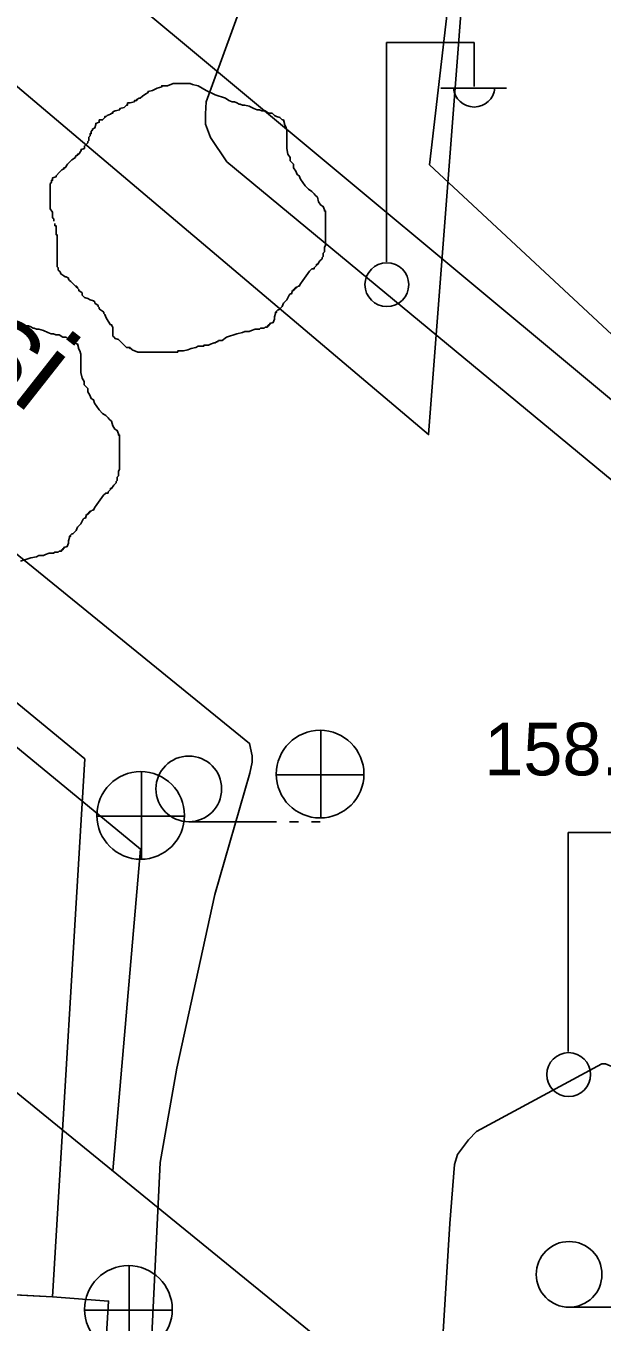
# Model space of a CAD drawing. Extents: x 419101 to 420177, y 4451541 to 4452254.
# Drawn here: x 420104.22 to 420117.37, y 4451733.05 to 4451762.63 of the extents above; entities that cross this region are included whole.
import ezdxf

# ---------------------------------------------------------------- set-up
doc = ezdxf.new("R2010")
doc.units = 0
for name, color, linetype in [('3_HALİHAZIR', 7, 'Continuous'), ('Level 10', 7, 'Continuous'), ('Level 27', 7, 'Continuous'), ('Level 3', 7, 'Continuous'), ('Level 60', 7, 'Continuous'), ('Level 9', 7, 'Continuous')]:
    doc.layers.add(name, color=color, linetype=linetype)

msp = doc.modelspace()

# ---------------------------------------------------------------- linework, layer by layer
at = {"layer": '3_HALİHAZIR'}
for p, q in [((420112.445, 4451757.253), (420112.445, 4451762.253)), ((420112.445, 4451762.253), (420114.445, 4451762.253)), ((420114.445, 4451761.253), (420114.445, 4451762.253)), ((420113.685, 4451761.213), (420115.185, 4451761.213)), ((420110.948, 4451744.548), (420110.948, 4451746.548)), ((420106.856, 4451743.605), (420106.856, 4451745.605)), ((420109.928, 4451745.538), (420111.928, 4451745.538)), ((420105.836, 4451744.595), (420107.836, 4451744.595)), ((420107.937, 4451744.469), (420109.937, 4451744.469)), ((420110.237, 4451744.469), (420110.437, 4451744.469)), ((420110.737, 4451744.469), (420110.937, 4451744.469)), ((420116.594, 4451739.223), (420116.594, 4451744.223)), ((420116.594, 4451744.223), (420118.594, 4451744.223)), ((420106.575, 4451732.331), (420106.575, 4451734.331)), ((420116.614, 4451733.388), (420118.614, 4451733.388)), ((420105.555, 4451733.321), (420107.555, 4451733.321))]:
    msp.add_line(p, q, dxfattribs=at)
for points in [[(420109.332, 4451745.581), (420109.384, 4451745.829), (420109.386, 4451745.972), (420109.324, 4451746.258), (420071.992, 4451776.643)], [(420110.12, 4451765.807), (420108.331, 4451760.904), (420108.315, 4451760.629), (420108.318, 4451760.39), (420108.436, 4451760.085), (420108.805, 4451759.536), (420120.013, 4451750.256), (420125.379, 4451745.912), (420138.891, 4451734.039), (420147.861, 4451726.428)], [(420100.444, 4451650.786), (420102.842, 4451680.747), (420106.087, 4451711.948), (420107.283, 4451736.689), (420107.664, 4451738.848), (420108.535, 4451742.808), (420109.332, 4451745.581)], [(420113.89, 4451735.297), (420113.999, 4451736.645), (420114.069, 4451736.876), (420114.317, 4451737.206), (420114.498, 4451737.4), (420117.363, 4451738.945), (420117.443, 4451738.947), (420117.695, 4451738.838), (420121.057, 4451735.492), (420133.942, 4451724.608), (420145.835, 4451715.124), (420164.2, 4451700.283), (420167.43, 4451697.892)], [(420113.415, 4451726.528), (420113.72, 4451732.459), (420113.89, 4451735.297)]]:
    msp.add_lwpolyline(points, dxfattribs=at)
for points in [[(420114.512, 4451768.775), (420126.623, 4451767.723), (420126.191, 4451759.698), (420121.848, 4451754.189), (420120.665, 4451752.729), (420113.43, 4451759.465)], [(420088.893, 4451741.291), (420090.3, 4451742.975), (420093.519, 4451746.829), (420094.77, 4451748.328), (420097.984, 4451752.144), (420105.566, 4451745.903), (420104.825, 4451733.623), (420099.832, 4451733.886), (420091.031, 4451734.487), (420091.286, 4451739.472)], [(420098.053, 4451723.576), (420099.042, 4451733.94), (420104.825, 4451733.623), (420106.109, 4451733.53), (420105.483, 4451723.188), (420103.947, 4451723.202), (420100.477, 4451723.455)]]:
    msp.add_lwpolyline(points, close=True, dxfattribs=at)
for centre, radius in [((420112.456, 4451756.729), 0.5), ((420110.933, 4451745.556), 1), ((420107.937, 4451745.219), 0.75), ((420106.84, 4451744.613), 1), ((420116.604, 4451738.699), 0.5), ((420116.614, 4451734.138), 0.75), ((420106.56, 4451733.339), 1)]:
    msp.add_circle(centre, radius, dxfattribs=at)
msp.add_arc((420114.446, 4451761.257), 0.474, 184.8384, 355.1464, dxfattribs=at)
at = {"layer": 'Level 10'}
msp.add_lwpolyline([(420167.583, 4451712.437), (420020.79, 4451834.748), (420040.807, 4451853.732), (420112.025, 4451837.916), (420168.799, 4451827.537)], dxfattribs=at)
at = {"layer": 'Level 27'}
msp.add_line((420061.199, 4451781.411), (420106.835, 4451743.846), dxfattribs=at)
msp.add_lwpolyline([(420106.835, 4451743.846), (420106.201, 4451736.501)], dxfattribs=at)
at = {"layer": 'Level 3'}
for points in [[(420104.856, 4451758.178), (420104.856, 4451758.204), (420104.856, 4451758.229), (420104.83, 4451758.255), (420104.83, 4451758.281), (420104.83, 4451758.307), (420104.83, 4451758.333), (420104.83, 4451758.359), (420104.83, 4451758.385), (420104.778, 4451758.463), (420104.778, 4451758.541), (420104.778, 4451758.567), (420104.778, 4451758.645), (420104.778, 4451758.723), (420104.778, 4451758.749), (420104.778, 4451758.775), (420104.778, 4451758.801), (420104.778, 4451758.827), (420104.778, 4451758.853), (420104.778, 4451758.879), (420104.778, 4451758.905), (420104.778, 4451758.931), (420104.778, 4451758.957), (420104.778, 4451759.035), (420104.804, 4451759.06), (420104.804, 4451759.086), (420104.804, 4451759.112), (420104.83, 4451759.112), (420104.83, 4451759.138), (420104.83, 4451759.164), (420104.908, 4451759.19), (420104.908, 4451759.216), (420104.986, 4451759.294), (420105.038, 4451759.346), (420105.089, 4451759.372), (420105.089, 4451759.398), (420105.115, 4451759.398), (420105.167, 4451759.476), (420105.219, 4451759.528), (420105.271, 4451759.58), (420105.349, 4451759.632), (420105.349, 4451759.658), (420105.401, 4451759.684), (420105.401, 4451759.71), (420105.427, 4451759.71), (420105.479, 4451759.788), (420105.479, 4451759.814), (420105.556, 4451759.84), (420105.556, 4451759.865), (420105.556, 4451759.891), (420105.608, 4451759.943), (420105.634, 4451759.969), (420105.634, 4451759.995), (420105.66, 4451760.021), (420105.66, 4451760.047), (420105.66, 4451760.073), (420105.66, 4451760.099), (420105.686, 4451760.125), (420105.686, 4451760.151), (420105.686, 4451760.177), (420105.712, 4451760.177), (420105.712, 4451760.203), (420105.712, 4451760.229), (420105.738, 4451760.255), (420105.738, 4451760.281), (420105.79, 4451760.307), (420105.816, 4451760.385), (420105.816, 4451760.411), (420105.894, 4451760.437), (420105.894, 4451760.463), (420105.894, 4451760.489), (420105.971, 4451760.489), (420106.023, 4451760.541), (420106.023, 4451760.567), (420106.049, 4451760.567), (420106.075, 4451760.593), (420106.153, 4451760.619), (420106.179, 4451760.645), (420106.205, 4451760.645), (420106.205, 4451760.671), (420106.257, 4451760.696), (420106.361, 4451760.722), (420106.361, 4451760.748), (420106.464, 4451760.774), (420106.516, 4451760.826), (420106.542, 4451760.826), (420106.542, 4451760.852), (420106.542, 4451760.878), (420106.594, 4451760.878), (420106.698, 4451760.904), (420106.698, 4451760.93), (420106.724, 4451760.93), (420106.75, 4451760.93), (420106.75, 4451760.956), (420106.802, 4451760.982), (420106.828, 4451760.982), (420106.879, 4451761.034), (420106.957, 4451761.086), (420107.009, 4451761.112), (420107.009, 4451761.138), (420107.113, 4451761.164)], [(420107.113, 4451761.164), (420107.217, 4451761.216), (420107.32, 4451761.242), (420107.32, 4451761.268), (420107.346, 4451761.268), (420107.372, 4451761.268), (420107.45, 4451761.268), (420107.58, 4451761.32), (420107.684, 4451761.32), (420107.761, 4451761.32), (420107.813, 4451761.32), (420107.891, 4451761.32), (420107.943, 4451761.32), (420107.969, 4451761.32), (420108.021, 4451761.294), (420108.151, 4451761.268), (420108.332, 4451761.164), (420108.54, 4451761.06), (420108.773, 4451760.982), (420108.851, 4451760.93), (420108.929, 4451760.904), (420108.981, 4451760.904), (420109.033, 4451760.878), (420109.084, 4451760.852), (420109.11, 4451760.852), (420109.162, 4451760.826), (420109.214, 4451760.826), (420109.318, 4451760.8), (420109.422, 4451760.748), (420109.499, 4451760.722), (420109.551, 4451760.722), (420109.603, 4451760.696), (420109.655, 4451760.696), (420109.681, 4451760.696), (420109.759, 4451760.645), (420109.837, 4451760.645), (420109.889, 4451760.593), (420109.94, 4451760.567), (420110.018, 4451760.541), (420110.07, 4451760.489), (420110.096, 4451760.489), (420110.122, 4451760.411), (420110.122, 4451760.385), (420110.148, 4451760.333), (420110.174, 4451760.255), (420110.174, 4451760.229), (420110.174, 4451760.151), (420110.174, 4451760.099), (420110.174, 4451760.021), (420110.174, 4451759.995), (420110.174, 4451759.917), (420110.174, 4451759.84), (420110.2, 4451759.71), (420110.252, 4451759.632), (420110.252, 4451759.554), (420110.33, 4451759.476), (420110.33, 4451759.398), (420110.381, 4451759.32), (420110.407, 4451759.242), (420110.459, 4451759.216), (420110.485, 4451759.138), (420110.537, 4451759.06), (420110.589, 4451758.983), (420110.667, 4451758.905), (420110.745, 4451758.853), (420110.796, 4451758.801), (420110.822, 4451758.775), (420110.874, 4451758.723), (420110.9, 4451758.619), (420110.952, 4451758.541), (420111.004, 4451758.515), (420111.03, 4451758.437), (420111.03, 4451758.411), (420111.056, 4451758.411), (420111.056, 4451758.385), (420111.056, 4451758.359), (420111.056, 4451758.307), (420111.056, 4451758.204), (420111.056, 4451758.152), (420111.056, 4451758.074), (420111.056, 4451757.996), (420111.056, 4451757.918), (420111.056, 4451757.84), (420111.056, 4451757.762), (420111.056, 4451757.71), (420111.056, 4451757.632), (420111.03, 4451757.58), (420111.03, 4451757.476), (420111.004, 4451757.45), (420111.004, 4451757.373), (420110.978, 4451757.347), (420110.978, 4451757.321), (420110.926, 4451757.269), (420110.874, 4451757.191), (420110.848, 4451757.191), (420110.848, 4451757.165), (420110.822, 4451757.139), (420110.796, 4451757.113), (420110.796, 4451757.087), (420110.771, 4451757.087), (420110.745, 4451757.087)], [(420106.802, 4451755.191), (420106.776, 4451755.191), (420106.646, 4451755.243), (420106.62, 4451755.269), (420106.594, 4451755.269), (420106.594, 4451755.295), (420106.516, 4451755.295), (420106.464, 4451755.347), (420106.387, 4451755.425), (420106.335, 4451755.477), (420106.257, 4451755.503), (420106.231, 4451755.529), (420106.205, 4451755.555), (420106.205, 4451755.581), (420106.205, 4451755.659), (420106.205, 4451755.737), (420106.205, 4451755.762), (420106.179, 4451755.788), (420106.179, 4451755.814), (420106.153, 4451755.814), (420106.101, 4451755.892), (420106.049, 4451755.97), (420106.023, 4451756.048), (420105.997, 4451756.074), (420105.997, 4451756.1), (420105.971, 4451756.126), (420105.92, 4451756.152), (420105.894, 4451756.178), (420105.894, 4451756.204), (420105.868, 4451756.23), (420105.868, 4451756.256), (420105.79, 4451756.308), (420105.79, 4451756.334), (420105.764, 4451756.36), (420105.686, 4451756.386), (420105.634, 4451756.412), (420105.556, 4451756.438), (420105.53, 4451756.464), (420105.505, 4451756.49), (420105.505, 4451756.516), (420105.505, 4451756.542), (420105.427, 4451756.593), (420105.427, 4451756.619), (420105.401, 4451756.645), (420105.401, 4451756.671), (420105.375, 4451756.671), (420105.375, 4451756.697), (420105.349, 4451756.697), (420105.323, 4451756.723), (420105.297, 4451756.749), (420105.271, 4451756.775), (420105.245, 4451756.801), (420105.219, 4451756.827), (420105.193, 4451756.853), (420105.193, 4451756.879), (420105.141, 4451756.905), (420105.115, 4451756.905), (420105.089, 4451756.931), (420105.038, 4451756.957), (420105.012, 4451756.983), (420105.012, 4451757.009), (420104.986, 4451757.035), (420104.96, 4451757.061), (420104.96, 4451757.087), (420104.96, 4451757.113), (420104.934, 4451757.139), (420104.934, 4451757.165), (420104.934, 4451757.191), (420104.934, 4451757.269), (420104.934, 4451757.321), (420104.934, 4451757.347), (420104.934, 4451757.373), (420104.934, 4451757.398), (420104.934, 4451757.424), (420104.934, 4451757.45), (420104.934, 4451757.476), (420104.934, 4451757.502), (420104.934, 4451757.528), (420104.934, 4451757.554), (420104.934, 4451757.58), (420104.934, 4451757.606), (420104.934, 4451757.632), (420104.934, 4451757.658), (420104.934, 4451757.684), (420104.934, 4451757.71), (420104.934, 4451757.736), (420104.934, 4451757.814), (420104.934, 4451757.84), (420104.934, 4451757.866), (420104.908, 4451757.866), (420104.908, 4451757.892), (420104.908, 4451757.918), (420104.908, 4451757.944), (420104.908, 4451757.97), (420104.908, 4451757.996), (420104.908, 4451758.022), (420104.908, 4451758.048), (420104.908, 4451758.074), (420104.882, 4451758.074), (420104.882, 4451758.1), (420104.882, 4451758.126)], [(420110.745, 4451757.087), (420110.693, 4451757.035), (420110.537, 4451756.827), (420110.485, 4451756.749), (420110.459, 4451756.697), (420110.433, 4451756.697), (420110.407, 4451756.671), (420110.381, 4451756.671), (420110.381, 4451756.645), (420110.355, 4451756.645), (420110.355, 4451756.619), (420110.33, 4451756.619), (420110.33, 4451756.593), (420110.304, 4451756.593), (420110.278, 4451756.516), (420110.252, 4451756.516), (420110.226, 4451756.49), (420110.174, 4451756.386), (420110.096, 4451756.308), (420110.07, 4451756.23), (420109.992, 4451756.152), (420109.966, 4451756.152), (420109.94, 4451756.126), (420109.94, 4451756.1), (420109.914, 4451756.1), (420109.914, 4451756.074), (420109.889, 4451755.996), (420109.889, 4451755.944), (420109.863, 4451755.866), (420109.785, 4451755.84), (420109.785, 4451755.814), (420109.759, 4451755.814), (420109.759, 4451755.788), (420109.733, 4451755.788), (420109.733, 4451755.762), (420109.707, 4451755.762), (420109.681, 4451755.762), (420109.655, 4451755.737), (420109.629, 4451755.737), (420109.603, 4451755.737), (420109.577, 4451755.737), (420109.551, 4451755.711), (420109.525, 4451755.711), (420109.499, 4451755.711), (420109.473, 4451755.711), (420109.448, 4451755.711), (420109.37, 4451755.685), (420109.318, 4451755.659), (420109.24, 4451755.659), (420109.214, 4451755.659), (420109.162, 4451755.633), (420109.033, 4451755.607), (420108.799, 4451755.529), (420108.695, 4451755.451), (420108.617, 4451755.451), (420108.592, 4451755.425), (420108.566, 4451755.425), (420108.54, 4451755.399), (420108.514, 4451755.399), (420108.436, 4451755.373), (420108.384, 4451755.347), (420108.358, 4451755.347), (420108.332, 4451755.347), (420108.306, 4451755.347), (420108.28, 4451755.347), (420108.28, 4451755.321), (420108.254, 4451755.321), (420108.228, 4451755.321), (420108.151, 4451755.321), (420108.099, 4451755.295), (420107.995, 4451755.269), (420107.917, 4451755.243), (420107.813, 4451755.217), (420107.761, 4451755.217), (420107.735, 4451755.217), (420107.71, 4451755.217), (420107.684, 4451755.217), (420107.684, 4451755.191), (420107.658, 4451755.191), (420107.632, 4451755.191), (420107.606, 4451755.191), (420107.58, 4451755.191), (420107.554, 4451755.191), (420107.528, 4451755.191), (420107.502, 4451755.191), (420107.476, 4451755.191), (420107.45, 4451755.191), (420107.372, 4451755.191), (420107.32, 4451755.191), (420107.243, 4451755.191), (420107.191, 4451755.191), (420107.165, 4451755.191), (420107.139, 4451755.191), (420107.087, 4451755.191), (420107.009, 4451755.191), (420106.983, 4451755.191), (420106.931, 4451755.191), (420106.905, 4451755.191), (420106.853, 4451755.191), (420106.828, 4451755.191), (420106.802, 4451755.191)], [(420104.152, 4451755.816), (420104.23, 4451755.79), (420104.282, 4451755.79), (420104.334, 4451755.764), (420104.385, 4451755.738), (420104.411, 4451755.738), (420104.463, 4451755.712), (420104.515, 4451755.712), (420104.619, 4451755.686), (420104.723, 4451755.634), (420104.8, 4451755.608), (420104.852, 4451755.608), (420104.904, 4451755.582), (420104.956, 4451755.582), (420104.982, 4451755.582), (420105.06, 4451755.531), (420105.138, 4451755.531), (420105.19, 4451755.479), (420105.241, 4451755.453), (420105.319, 4451755.427), (420105.371, 4451755.375), (420105.397, 4451755.375), (420105.423, 4451755.297), (420105.423, 4451755.271), (420105.449, 4451755.219), (420105.475, 4451755.141), (420105.475, 4451755.115), (420105.475, 4451755.037), (420105.475, 4451754.985), (420105.475, 4451754.907), (420105.475, 4451754.881), (420105.475, 4451754.803), (420105.475, 4451754.726), (420105.501, 4451754.596), (420105.553, 4451754.518), (420105.553, 4451754.44), (420105.631, 4451754.362), (420105.631, 4451754.284), (420105.682, 4451754.206), (420105.708, 4451754.128), (420105.76, 4451754.102), (420105.786, 4451754.024), (420105.838, 4451753.946), (420105.89, 4451753.869), (420105.968, 4451753.791), (420106.046, 4451753.739), (420106.097, 4451753.687), (420106.123, 4451753.661), (420106.175, 4451753.609), (420106.201, 4451753.505), (420106.253, 4451753.427), (420106.305, 4451753.401), (420106.331, 4451753.323), (420106.331, 4451753.297), (420106.357, 4451753.297), (420106.357, 4451753.271), (420106.357, 4451753.245), (420106.357, 4451753.193), (420106.357, 4451753.09), (420106.357, 4451753.038), (420106.357, 4451752.96), (420106.357, 4451752.882), (420106.357, 4451752.804), (420106.357, 4451752.726), (420106.357, 4451752.648), (420106.357, 4451752.596), (420106.357, 4451752.518), (420106.331, 4451752.466), (420106.331, 4451752.362), (420106.305, 4451752.336), (420106.305, 4451752.259), (420106.279, 4451752.233), (420106.279, 4451752.207), (420106.227, 4451752.155), (420106.175, 4451752.077), (420106.149, 4451752.077), (420106.149, 4451752.051), (420106.123, 4451752.025), (420106.097, 4451751.999), (420106.097, 4451751.973), (420106.072, 4451751.973), (420106.046, 4451751.973)], [(420106.046, 4451751.973), (420105.994, 4451751.921), (420105.838, 4451751.713), (420105.786, 4451751.635), (420105.76, 4451751.583), (420105.734, 4451751.583), (420105.708, 4451751.557), (420105.682, 4451751.557), (420105.682, 4451751.531), (420105.656, 4451751.531), (420105.656, 4451751.505), (420105.631, 4451751.505), (420105.631, 4451751.479), (420105.605, 4451751.479), (420105.579, 4451751.402), (420105.553, 4451751.402), (420105.527, 4451751.376), (420105.475, 4451751.272), (420105.397, 4451751.194), (420105.371, 4451751.116), (420105.293, 4451751.038), (420105.267, 4451751.038), (420105.241, 4451751.012), (420105.241, 4451750.986), (420105.215, 4451750.986), (420105.215, 4451750.96), (420105.19, 4451750.882), (420105.19, 4451750.83), (420105.164, 4451750.752), (420105.086, 4451750.726), (420105.086, 4451750.7), (420105.06, 4451750.7), (420105.06, 4451750.674), (420105.034, 4451750.674), (420105.034, 4451750.648), (420105.008, 4451750.648), (420104.982, 4451750.648), (420104.956, 4451750.623), (420104.93, 4451750.623), (420104.904, 4451750.623), (420104.878, 4451750.623), (420104.852, 4451750.597), (420104.826, 4451750.597), (420104.8, 4451750.597), (420104.774, 4451750.597), (420104.749, 4451750.597), (420104.671, 4451750.571), (420104.619, 4451750.545), (420104.541, 4451750.545), (420104.515, 4451750.545), (420104.463, 4451750.519), (420104.334, 4451750.493), (420104.1, 4451750.415)]]:
    msp.add_lwpolyline(points, dxfattribs=at)
at = {"layer": 'Level 60'}
msp.add_lwpolyline([(420017.518, 4451834.454), (420113.41, 4451753.308), (420120.388, 4451844.158), (420045.455, 4451863.296)], close=True, dxfattribs=at)
at = {"layer": 'Level 9'}
msp.add_lwpolyline([(420167.24, 4451679.956), (420163.8, 4451678.926), (420159.728, 4451691.971), (420112.119, 4451731.678), (420059.031, 4451774.95), (420044.915, 4451775.227), (420054.335, 4451689.275), (420017.244, 4451684.833), (419969.183, 4451677.077), (419959.772, 4451760.935), (419939.289, 4451759.546), (419944.271, 4451715.674), (419953.405, 4451654.03), (419964.491, 4451545.652), (419986.911, 4451547.873), (419987.366, 4451542.396)], dxfattribs=at)

# ---------------------------------------------------------------- texts
at = {"layer": '3_HALİHAZIR'}
for s, height, rotation, p in [('Celal Bayar Caddesi', 2, 321.8096, (420085.152, 4451768.834)), ('158.89 ', 1.2, 359.9971, (420114.676, 4451745.528))]:
    msp.add_text(s, height=height, rotation=rotation, dxfattribs=at).set_placement(p)

doc.saveas('drawing.dxf')
